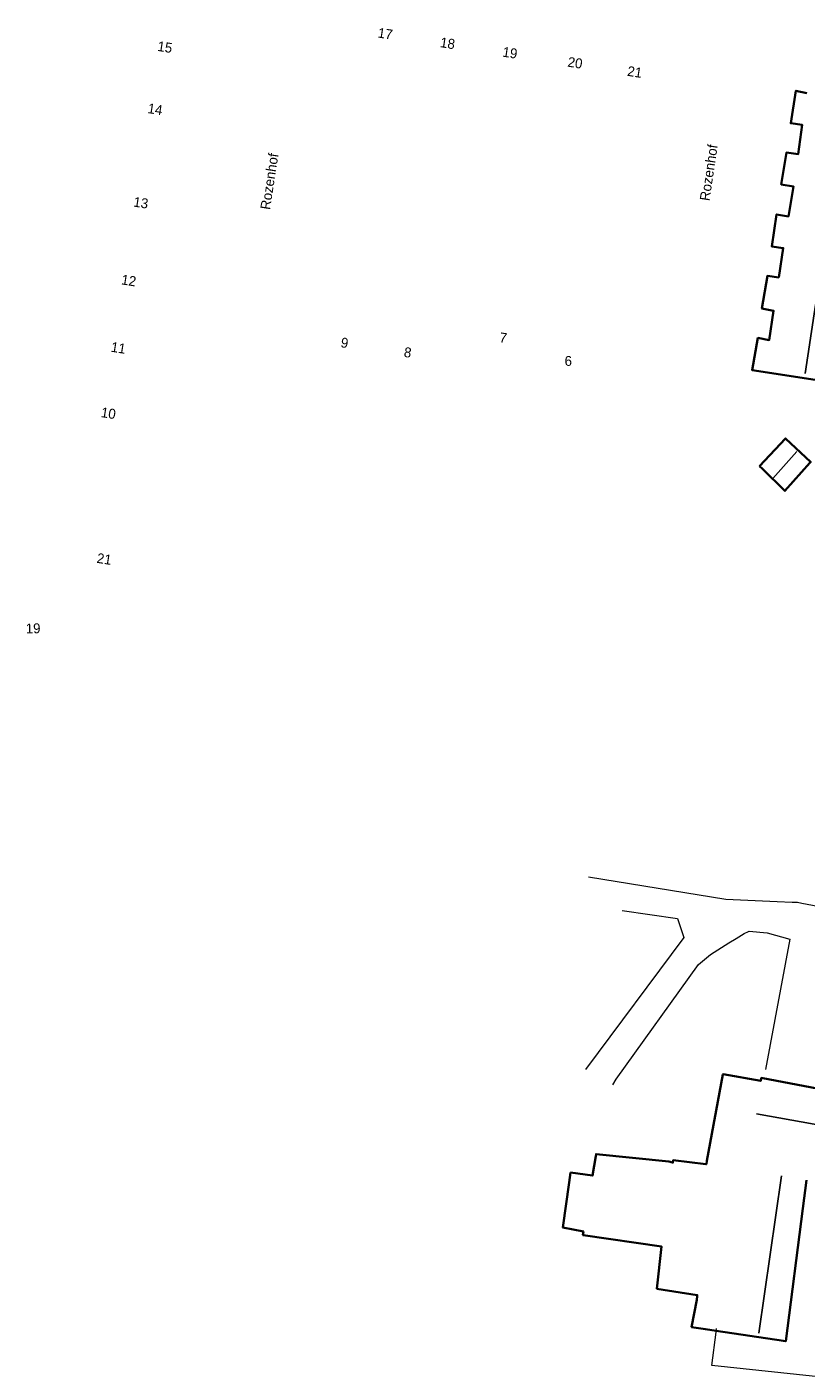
# Model space of a CAD drawing. Header units: metres. Extents: x 169249 to 194689, y 406250 to 412203.
# Tile 311 of 442: x 187720 to 187799, y 410928 to 411064. Entities that reach past the tile are written whole.
import ezdxf
from ezdxf.enums import TextEntityAlignment as Align

# ---------------------------------------------------------------- set-up
doc = ezdxf.new("R2010")
doc.units = ezdxf.units.M
for name, color, linetype in [('BGT_NLCS_N264$0$B-WE-KG-KADASTRAAL_NOK-G', 252, 'CONTINUOUS'), ('BGT_NLCS_N264$0$Label_Nummeraanduidingreeks', 252, 'CONTINUOUS'), ('BGT_NLCS_N264$0$Label_Openbareruimte', 252, 'CONTINUOUS')]:
    doc.layers.add(name, color=color, linetype=linetype)
for name, color, linetype, lineweight in [('BGT_NLCS_N264$0$B-WE-OG-TOPOGRAFIE_BEBOUWING-G', 252, 'CONTINUOUS', 35), ('BGT_NLCS_N264$0$B-WE-OG-TOPOGRAFIE_WEG_VERHARD-G', 252, 'CONTINUOUS', 18), ('X-XX-AL-REFERENTIE-G', 7, 'CONTINUOUS', 18)]:
    doc.layers.add(name, color=color, linetype=linetype, lineweight=lineweight)
doc.styles.add('BGT_NLCS_N264$0$STANDARD', font='txt')

# ---------------------------------------------------------------- blocks, each defined once
blk = doc.blocks.new('BGT_NLCS_N264')
at = {"layer": 'BGT_NLCS_N264$0$B-WE-KG-KADASTRAAL_NOK-G'}
for p, q in [((187798.1, 411020.86, 14.02), (187795.67, 411018.12, 14.01)), ((187794.02, 410953.97, 16.96), (187804.41, 410952.12, 16.98)), ((187796.53, 410947.7, 16.82), (187794.26, 410931.83, 16.79))]:
    blk.add_line(p, q, dxfattribs=at)
blk.add_polyline3d([(187798.93, 411028.72, 19.66), (187799.85, 411034.77, 19.66), (187800.81, 411041.01, 19.66), (187801.75, 411047.18, 19.66), (187802.72, 411053.49, 19.66), (187803.6, 411059.28, 19.66)], dxfattribs=at)
at = {"layer": 'BGT_NLCS_N264$0$B-WE-OG-TOPOGRAFIE_BEBOUWING-G'}
for points in [[(187796.27, 411038.41, 14.55), (187796.71, 411041.39, 14.59), (187795.56, 411041.56, 14.48), (187796.05, 411044.8, 14.47), (187797.24, 411044.6, 14.49), (187797.74, 411047.63, 14.63), (187796.51, 411047.82, 14.46), (187797.03, 411051.04, 14.46), (187798.24, 411050.88, 14.47), (187798.63, 411053.83, 14.48), (187797.48, 411054.01, 14.48), (187797.99, 411057.28, 14.48), (187799.1, 411057.04, 14.5)], [(187803.01, 411027.61, 14.69), (187793.57, 411029.07, 14.43), (187794.16, 411032.32, 14.48), (187795.31, 411032.1, 14.5), (187795.74, 411035.07, 14.52), (187794.57, 411035.3, 14.47), (187795.11, 411038.58, 14.49), (187796.27, 411038.41, 14.55)], [(187794.33, 411019.38, 13.42), (187796.93, 411022.18, 13.42), (187799.49, 411019.79, 13.4), (187799.41, 411019.7, 13.4), (187796.89, 411016.88, 13.43), (187794.61, 411019.1, 13.42), (187794.33, 411019.38, 13.42)], [(187775.23, 410948.03, 13.09), (187777.45, 410947.74, 13.76), (187777.77, 410949.7, 13.03), (187777.8, 410949.9, 12.95), (187785.17, 410949.14, 12.91), (187785.53, 410949.05, 13.43), (187785.57, 410949.04, 13.49), (187785.59, 410949.25, 13.95), (187785.59, 410949.28, 14.02), (187788.89, 410948.9, 14.41), (187788.95, 410948.89, 14.42), (187789.01, 410949.21, 14.43), (187790.63, 410957.93, 14.56), (187790.64, 410957.96, 14.56), (187794.44, 410957.29, 14.55), (187794.49, 410957.59, 14.45), (187805.26, 410955.55, 14.46)], [(187799.07, 410947.28, 14.01), (187798.7, 410944.41, 14.03), (187796.97, 410931, 14.12), (187796.73, 410931.03, 14.11), (187789.95, 410932.06, 13.88)], [(187789.95, 410932.06, 13.88), (187788.85, 410932.22, 13.84), (187787.46, 410932.43, 13.79), (187787.97, 410935.17, 13.77), (187788.02, 410935.57, 14.27), (187788.03, 410935.66, 14.38), (187783.95, 410936.3, 13.55), (187784.42, 410940.57, 13.59), (187776.49, 410941.71, 13.57), (187776.47, 410941.71, 13.57), (187776.53, 410942.09, 13.76), (187774.46, 410942.49, 13.06), (187775.09, 410947.04, 13.08), (187775.23, 410948.03, 13.09)]]:
    blk.add_polyline3d(points, dxfattribs=at)
at = {"layer": 'BGT_NLCS_N264$0$B-WE-OG-TOPOGRAFIE_WEG_VERHARD-G'}
blk.add_line((187789.95, 410932.06, 11.35), (187789.98, 410932.28, 11.36), dxfattribs=at)
for points in [[(187829.08, 410974.09, 12.13), (187827.79, 410974.22, 12.14), (187821.04, 410974.89, 12.18), (187820.22, 410971.2, 12.04), (187809.25, 410973.23, 11.71), (187798.61, 410975.21, 11.65), (187798.15, 410975.3, 11.64), (187797.63, 410975.32, 11.65), (187796.1, 410975.37, 11.65), (187790.92, 410975.62, 11.43), (187777.03, 410977.86, 11.27)], [(187780.45, 410974.51, 11.31), (187786.04, 410973.68, 11.34), (187786.67, 410971.77, 11.35), (187776.73, 410958.46, 11.3)], [(187779.5, 410956.89, 11.35), (187779.82, 410957.47, 11.36), (187788.15, 410969.05, 11.3), (187789.36, 410970.05, 11.41), (187791.22, 410971.25, 11.42), (187791.97, 410971.67, 11.45), (187792.76, 410972.17, 11.46), (187793.21, 410972.38, 11.47), (187793.26, 410972.4, 11.47), (187795.1, 410972.25, 11.57), (187797.39, 410971.6, 11.63), (187794.94, 410958.46, 11.6)], [(187814.51, 410925.91, 11.39), (187789.5, 410928.56, 11.35), (187789.93, 410931.91, 11.35), (187789.95, 410932.06, 11.35)]]:
    blk.add_polyline3d(points, dxfattribs=at)
at = {"layer": 'BGT_NLCS_N264$0$Label_Nummeraanduidingreeks', "color": 7, "lineweight": 18, "style": 'BGT_NLCS_N264$0$STANDARD'}
for s, rotation, p in [('17', -8.7, (187756.51, 411063.05)), ('15', -8.8, (187734.25, 411061.69)), ('18', -8.7, (187762.81, 411062.08)), ('19', -8.7, (187769.11, 411061.12)), ('20', -8.7, (187775.69, 411060.11)), ('21', -8.7, (187781.72, 411059.19)), ('14', -8.8, (187733.26, 411055.42)), ('13', -8.8, (187731.82, 411045.98)), ('12', -8.8, (187730.6, 411038.13)), ('7', -8.7, (187768.43, 411032.34)), ('11', -8.8, (187729.55, 411031.32)), ('9', -8.7, (187752.4, 411031.83)), ('8', -8.7, (187758.78, 411030.86)), ('10', -8.8, (187728.54, 411024.72)), ('21', -8.8, (187728.12, 411010.01)), ('19', 1.3, (187720.93, 411002.99))]:
    blk.add_text(s, height=1, rotation=rotation, dxfattribs=at).set_placement(p, align=Align.MIDDLE)
blk.add_text('6', height=1, dxfattribs=at).set_placement((187775, 411030), align=Align.MIDDLE)
at = {"layer": 'BGT_NLCS_N264$0$Label_Openbareruimte', "color": 252, "lineweight": 18, "style": 'BGT_NLCS_N264$0$STANDARD'}
for rotation, p in [(81.4891, (187789.17, 411049.02)), (81.3105, (187744.78, 411048.13))]:
    blk.add_text('Rozenhof', height=1, rotation=rotation, dxfattribs=at).set_placement(p, align=Align.MIDDLE)

msp = doc.modelspace()

# ---------------------------------------------------------------- block references
at = {"layer": 'X-XX-AL-REFERENTIE-G'}
msp.add_blockref('BGT_NLCS_N264', (0, 0), dxfattribs=at)

doc.saveas('drawing.dxf')
